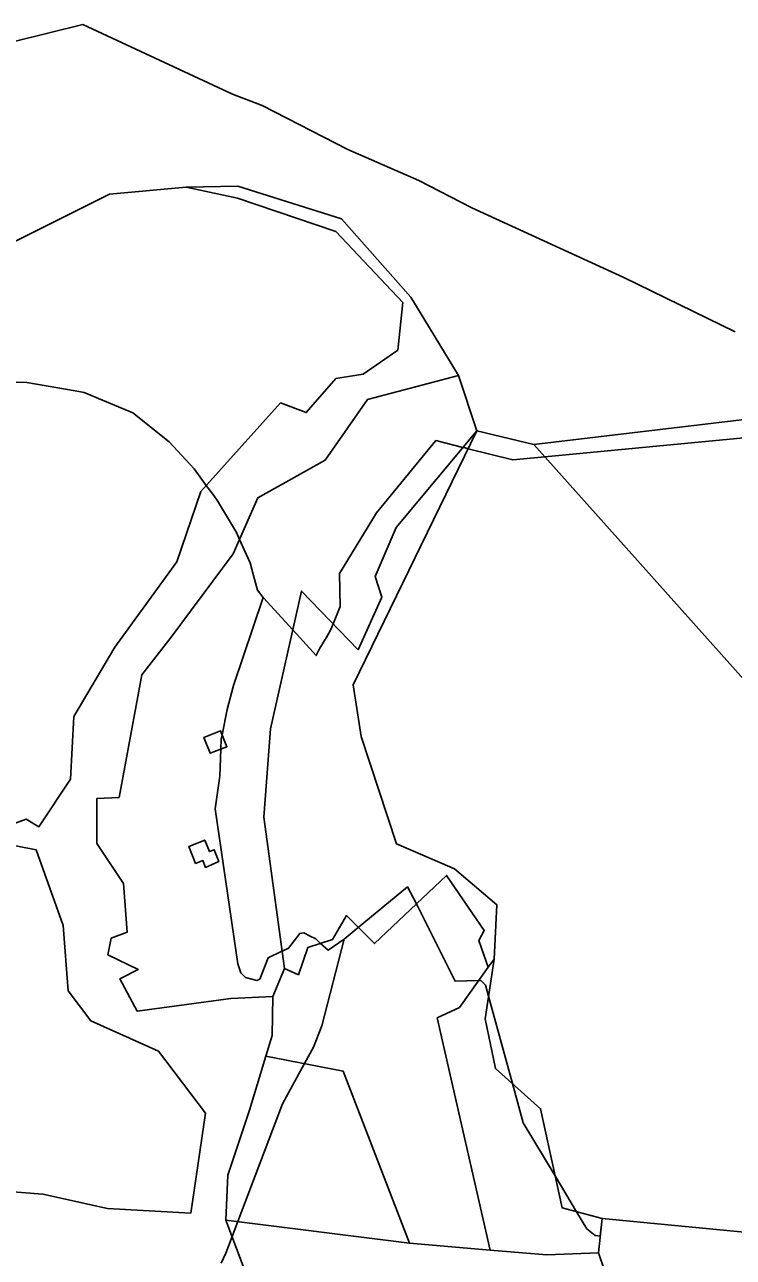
# Model space of a CAD drawing. Extents: x -477304 to -465429, y -1159113 to -1149210.
# Drawn here: x -467830.4 to -467631.9, y -1152836.1 to -1152490.7 of the extents above; entities that cross this region are included whole.
import ezdxf

# ---------------------------------------------------------------- set-up
doc = ezdxf.new("R2010")
doc.units = 0
for name, color, linetype in [('BPEJ_s', 7, 'Continuous'), ('ostatni_s', 7, 'Continuous'), ('PUPFL_s', 7, 'Continuous'), ('trav_porost_s', 7, 'Continuous')]:
    doc.layers.add(name, color=color, linetype=linetype)

msp = doc.modelspace()

# ---------------------------------------------------------------- linework, layer by layer
at = {"layer": 'BPEJ_s'}
for points in [[(-468033.48, -1152573.41), (-468026.54, -1152571.03), (-468012.75, -1152563.98), (-467965.02, -1152548.38), (-467925.33, -1152541.21), (-467923.82, -1152542.87), (-467910.46, -1152540.32), (-467908.98, -1152539.47), (-467882.04, -1152508.08), (-467879.5, -1152506.81), (-467814.17, -1152490.69), (-467772.17, -1152510.2), (-467763.9, -1152513.39), (-467739.94, -1152525.69), (-467720, -1152534.38), (-467705.15, -1152542.02), (-467662.52, -1152561.53), (-467631.34, -1152576.8)], [(-467965.02, -1152548.38), (-467925.33, -1152541.21), (-467923.82, -1152542.87), (-467910.46, -1152540.32), (-467908.98, -1152539.47), (-467882.04, -1152508.08), (-467879.5, -1152506.81), (-467814.17, -1152490.69), (-467772.17, -1152510.2), (-467763.9, -1152513.39), (-467739.94, -1152525.69), (-467720, -1152534.38), (-467705.15, -1152542.02), (-467662.52, -1152561.53), (-467631.34, -1152576.8)], [(-467841.74, -1152590.59), (-467829.86, -1152591.01), (-467816.27, -1152593.34), (-467813.75, -1152593.77), (-467800.17, -1152599.5), (-467789.99, -1152607.56), (-467782.99, -1152615.19), (-467779.56, -1152619.83), (-467777.47, -1152622.67), (-467776.42, -1152624.1), (-467771.11, -1152633.01), (-467770.24, -1152634.95), (-467767.3, -1152641.49), (-467766.29, -1152645.09), (-467765.17, -1152649.13), (-467763.66, -1152651.24)], [(-467763.66, -1152651.24), (-467765.17, -1152649.13), (-467766.29, -1152645.09), (-467767.3, -1152641.49), (-467770.24, -1152634.95), (-467771.11, -1152633.01), (-467776.42, -1152624.1), (-467777.47, -1152622.67), (-467779.56, -1152619.83), (-467782.99, -1152615.19), (-467789.99, -1152607.56), (-467800.17, -1152599.5), (-467813.75, -1152593.77), (-467816.27, -1152593.34), (-467829.86, -1152591.01), (-467841.74, -1152590.59)], [(-467606.32, -1152604.37), (-467646.64, -1152608.19), (-467684.71, -1152611.8), (-467693.7, -1152612.65), (-467706.22, -1152609.52), (-467707, -1152609.32), (-467707.67, -1152609.15), (-467715.21, -1152607.27), (-467731.88, -1152627.49), (-467742.27, -1152644.46), (-467742.06, -1152653.79), (-467743.16, -1152656.51), (-467744.02, -1152658.63), (-467744.38, -1152659.51), (-467744.82, -1152660.58), (-467745.98, -1152662.49), (-467747.78, -1152665.46), (-467748.8, -1152667.48), (-467755.35, -1152660.32), (-467763.66, -1152651.24), (-467771.96, -1152675.85), (-467773.66, -1152682.64), (-467775.11, -1152689.7), (-467775.36, -1152690.91), (-467775.47, -1152693.72), (-467775.78, -1152701.3), (-467777.05, -1152710.42), (-467770.69, -1152753.9), (-467769.84, -1152756.45), (-467768.57, -1152757.72), (-467765.39, -1152758.57), (-467764.54, -1152758.14), (-467762.21, -1152752.2), (-467758.35, -1152750.35), (-467758.27, -1152750.31), (-467756.48, -1152749.45), (-467753.3, -1152745.42), (-467752.24, -1152745.21), (-467750.44, -1152746.1), (-467748.84, -1152746.9), (-467747.51, -1152748.15), (-467745.45, -1152750.08), (-467740.93, -1152746.94), (-467736.96, -1152743.67), (-467723.19, -1152732.33), (-467720.68, -1152737.11), (-467720.55, -1152737.35), (-467720.21, -1152737.99), (-467709.82, -1152758.78), (-467703.25, -1152758.59), (-467702.61, -1152758.57), (-467701.97, -1152759.2), (-467701.33, -1152759.84), (-467700.86, -1152761.56), (-467700.49, -1152762.93), (-467693.76, -1152787.43), (-467690.73, -1152798.44), (-467681.81, -1152813.31), (-467675.79, -1152823.34), (-467672.91, -1152828.13), (-467670.58, -1152830.04), (-467669.85, -1152830.14), (-467669.18, -1152830.23), (-467668.66, -1152825.26), (-467628.86, -1152829.11)], [(-467606.32, -1152604.37), (-467646.64, -1152608.19), (-467684.71, -1152611.8), (-467693.7, -1152612.65), (-467706.22, -1152609.52), (-467707, -1152609.32), (-467707.67, -1152609.15), (-467715.21, -1152607.27), (-467731.88, -1152627.49), (-467742.27, -1152644.46), (-467742.06, -1152653.79), (-467743.16, -1152656.51), (-467744.02, -1152658.63), (-467744.38, -1152659.51), (-467744.82, -1152660.58), (-467745.98, -1152662.49), (-467747.78, -1152665.46), (-467748.8, -1152667.48), (-467755.35, -1152660.32), (-467763.66, -1152651.24)], [(-467763.66, -1152651.24), (-467771.96, -1152675.85), (-467773.66, -1152682.64), (-467775.11, -1152689.7), (-467775.36, -1152690.91), (-467775.47, -1152693.72), (-467775.78, -1152701.3), (-467777.05, -1152710.42), (-467770.69, -1152753.9), (-467769.84, -1152756.45), (-467768.57, -1152757.72), (-467765.39, -1152758.57), (-467764.54, -1152758.14), (-467762.21, -1152752.2), (-467758.35, -1152750.35), (-467758.27, -1152750.31), (-467756.48, -1152749.45), (-467753.3, -1152745.42), (-467752.24, -1152745.21), (-467750.44, -1152746.1), (-467748.84, -1152746.9), (-467747.51, -1152748.15), (-467745.45, -1152750.08), (-467740.93, -1152746.94), (-467747.15, -1152771.29), (-467749.48, -1152777.23), (-467752.01, -1152781.85), (-467758.18, -1152793.14), (-467770.73, -1152826.11), (-467772.33, -1152830.33), (-467774.08, -1152834.92), (-467775.37, -1152837.74)], [(-467775.37, -1152837.74), (-467774.08, -1152834.92), (-467772.33, -1152830.33), (-467770.73, -1152826.11), (-467758.18, -1152793.14), (-467752.01, -1152781.85), (-467749.48, -1152777.23), (-467747.15, -1152771.29), (-467740.93, -1152746.94), (-467736.96, -1152743.67), (-467723.19, -1152732.33), (-467720.68, -1152737.11), (-467720.55, -1152737.35), (-467720.21, -1152737.99), (-467709.82, -1152758.78), (-467703.25, -1152758.59), (-467702.61, -1152758.57), (-467701.97, -1152759.2)], [(-467701.97, -1152759.2), (-467701.33, -1152759.84), (-467700.86, -1152761.56), (-467700.49, -1152762.93), (-467693.76, -1152787.43), (-467690.73, -1152798.44), (-467681.81, -1152813.31), (-467675.79, -1152823.34), (-467672.91, -1152828.13), (-467670.58, -1152830.04), (-467669.85, -1152830.14), (-467669.18, -1152830.23), (-467668.66, -1152825.26), (-467628.86, -1152829.11)]]:
    msp.add_lwpolyline(points, dxfattribs=at)
at = {"layer": 'ostatni_s'}
for points in [[(-467778.44, -1152694.89), (-467780.21, -1152690.42), (-467775.55, -1152688.58), (-467773.78, -1152693.05)], [(-467779.98, -1152719.22), (-467778.69, -1152722.44), (-467777.36, -1152721.91), (-467776.04, -1152725.22), (-467779.73, -1152726.85), (-467780.49, -1152724.93), (-467782.54, -1152725.75), (-467784.43, -1152721)]]:
    msp.add_lwpolyline(points, close=True, dxfattribs=at)
at = {"layer": 'PUPFL_s'}
for points in [[(-467626.4, -1152601.02), (-467687.76, -1152608.38), (-467703.77, -1152604.47), (-467708.86, -1152588.99), (-467722.23, -1152567.06), (-467741.68, -1152545.13), (-467770.69, -1152535.98), (-467785.17, -1152536.21), (-467806.64, -1152538.24), (-467840.38, -1152555.03), (-467847.49, -1152561.78), (-467850.79, -1152565.88), (-467857.7, -1152600.97), (-467867.33, -1152604.98), (-467870.98, -1152600.95), (-467874.84, -1152596.39), (-467914.64, -1152552.89), (-467925.33, -1152541.21), (-467965.02, -1152548.38), (-468012.75, -1152563.98), (-468022.12, -1152567.96), (-468059.16, -1152572.54)], [(-467844.65, -1152718.63), (-467830.02, -1152713.32), (-467826.45, -1152715.48), (-467817.64, -1152702.12), (-467816.67, -1152684.58), (-467805.14, -1152665.16), (-467787.83, -1152641.19), (-467781.09, -1152621.53), (-467758.75, -1152596.68), (-467751.53, -1152599.42), (-467743.24, -1152589.84), (-467735.63, -1152588.59), (-467725.85, -1152581.87), (-467724.52, -1152568.51), (-467743.22, -1152548.69), (-467770.83, -1152539.31), (-467785.17, -1152536.21), (-467770.69, -1152535.98), (-467741.68, -1152545.13), (-467722.23, -1152567.06), (-467708.86, -1152588.99), (-467734.43, -1152595.77), (-467746.22, -1152612.69), (-467765.11, -1152623.27), (-467772.01, -1152638.99), (-467789.36, -1152662.34), (-467797.57, -1152672.88), (-467804, -1152707.23), (-467810.22, -1152707.56), (-467810.26, -1152720.17), (-467802.74, -1152731.33), (-467801.68, -1152744.97), (-467806.16, -1152746.67), (-467807.11, -1152751.36), (-467798.61, -1152755.47), (-467803.75, -1152758.08), (-467798.88, -1152767.16), (-467772.66, -1152763.6), (-467760.93, -1152763.03), (-467761.05, -1152774), (-467762.84, -1152779.74), (-467767.42, -1152794.93), (-467773.53, -1152813.09), (-467774.08, -1152825.69), (-467740.32, -1152915.32)], [(-467840.38, -1152555.03), (-467806.64, -1152538.24), (-467785.17, -1152536.21), (-467770.83, -1152539.31), (-467743.22, -1152548.69), (-467724.52, -1152568.51), (-467725.85, -1152581.87), (-467735.63, -1152588.59), (-467743.24, -1152589.84), (-467751.53, -1152599.42), (-467758.75, -1152596.68), (-467781.09, -1152621.53), (-467787.83, -1152641.19), (-467805.14, -1152665.16), (-467816.67, -1152684.58), (-467817.64, -1152702.12), (-467826.45, -1152715.48), (-467830.02, -1152713.32), (-467844.65, -1152718.63)], [(-467548.95, -1152763.82), (-467687.76, -1152608.38), (-467626.4, -1152601.02)], [(-467628.86, -1152829.11), (-467668.66, -1152825.26), (-467679.86, -1152822.25), (-467685.91, -1152794.48), (-467698.49, -1152783.17), (-467701.46, -1152769.3), (-467698.9, -1152752.54), (-467698.12, -1152737.31), (-467710.04, -1152727.24), (-467726.29, -1152720.23), (-467736.15, -1152690.18), (-467738.38, -1152675.74), (-467703.77, -1152604.47), (-467687.76, -1152608.38), (-467548.95, -1152763.82)], [(-467860.1, -1152815.7), (-467825.31, -1152818.43), (-467807.23, -1152822.42), (-467783.89, -1152823.74), (-467779.75, -1152795.7), (-467792.97, -1152778.36), (-467811.92, -1152769.82), (-467818.28, -1152761.44), (-467819.63, -1152743.11), (-467827.2, -1152721.95), (-467837.75, -1152719.92)], [(-467837.75, -1152719.92), (-467827.2, -1152721.95), (-467819.63, -1152743.11), (-467818.28, -1152761.44), (-467811.92, -1152769.82), (-467792.97, -1152778.36), (-467779.75, -1152795.7), (-467783.89, -1152823.74), (-467807.23, -1152822.42), (-467825.31, -1152818.43), (-467860.1, -1152815.7)]]:
    msp.add_lwpolyline(points, dxfattribs=at)
for points in [[(-467726.36, -1152631.62), (-467732.19, -1152645.32), (-467730.34, -1152651.14), (-467737.04, -1152665.87), (-467752.92, -1152649.41), (-467761.52, -1152687.99), (-467763.46, -1152712.76), (-467757.6, -1152755.18), (-467760.93, -1152763.03), (-467772.66, -1152763.6), (-467798.88, -1152767.16), (-467803.75, -1152758.08), (-467798.61, -1152755.47), (-467807.11, -1152751.36), (-467806.16, -1152746.67), (-467801.68, -1152744.97), (-467802.74, -1152731.33), (-467810.26, -1152720.17), (-467810.22, -1152707.56), (-467804, -1152707.23), (-467797.57, -1152672.88), (-467789.36, -1152662.34), (-467772.01, -1152638.99), (-467765.11, -1152623.27), (-467746.22, -1152612.69), (-467734.43, -1152595.77), (-467708.86, -1152588.99), (-467703.77, -1152604.47)], [(-467732.38, -1152748.21), (-467740.3, -1152740.37), (-467744.16, -1152747.1), (-467751.13, -1152749.28), (-467753.73, -1152756.96), (-467757.6, -1152755.18), (-467763.46, -1152712.76), (-467761.52, -1152687.99), (-467752.92, -1152649.41), (-467737.04, -1152665.87), (-467730.34, -1152651.14), (-467732.19, -1152645.32), (-467726.36, -1152631.62), (-467703.77, -1152604.47), (-467738.38, -1152675.74), (-467736.15, -1152690.18), (-467726.29, -1152720.23), (-467710.04, -1152727.24), (-467698.12, -1152737.31), (-467698.9, -1152752.54), (-467700.55, -1152754.84), (-467703.17, -1152747.34), (-467701.73, -1152744.58), (-467712.23, -1152729.1)], [(-467773.78, -1152693.05), (-467775.55, -1152688.58), (-467780.21, -1152690.42), (-467778.44, -1152694.89)], [(-467777.36, -1152721.91), (-467778.69, -1152722.44), (-467779.98, -1152719.22), (-467784.43, -1152721), (-467782.54, -1152725.75), (-467780.49, -1152724.93), (-467779.73, -1152726.85), (-467776.04, -1152725.22)], [(-467753.73, -1152756.96), (-467751.13, -1152749.28), (-467744.16, -1152747.1), (-467740.3, -1152740.37), (-467732.38, -1152748.21), (-467712.23, -1152729.1), (-467701.73, -1152744.58), (-467703.17, -1152747.34), (-467700.55, -1152754.84), (-467708.64, -1152766.08), (-467714.83, -1152769.05), (-467700.02, -1152834.1), (-467722.62, -1152832.2), (-467741.23, -1152783.95), (-467762.84, -1152779.74), (-467761.05, -1152774), (-467760.93, -1152763.03), (-467757.6, -1152755.18)], [(-467668.66, -1152825.26), (-467669.66, -1152834.9), (-467684.17, -1152835.46), (-467700.02, -1152834.1), (-467714.83, -1152769.05), (-467708.64, -1152766.08), (-467700.55, -1152754.84), (-467698.9, -1152752.54), (-467701.46, -1152769.3), (-467698.49, -1152783.17), (-467685.91, -1152794.48), (-467679.86, -1152822.25)]]:
    msp.add_lwpolyline(points, close=True, dxfattribs=at)
at = {"layer": 'trav_porost_s'}
for points in [[(-467773.53, -1152813.09), (-467767.42, -1152794.93), (-467762.84, -1152779.74), (-467741.23, -1152783.95), (-467722.62, -1152832.2), (-467774.08, -1152825.69)], [(-467740.32, -1152915.32), (-467774.08, -1152825.69), (-467722.62, -1152832.2), (-467700.02, -1152834.1), (-467684.17, -1152835.46), (-467669.66, -1152834.9), (-467660.47, -1152861.77), (-467669.8, -1152894.83), (-467669.47, -1152903.04), (-467684.83, -1152907.7), (-467733.69, -1152914.68)], [(-467668.66, -1152825.26), (-467628.86, -1152829.11), (-467607.13, -1152831.42), (-467618.68, -1152877.02), (-467621.65, -1152874.93), (-467630.27, -1152870.89), (-467638.12, -1152864.16), (-467637.43, -1152862.08), (-467644.98, -1152860.9), (-467646.12, -1152864.29), (-467649.46, -1152863.71), (-467657.9, -1152862.43), (-467660.47, -1152861.77), (-467669.66, -1152834.9)]]:
    msp.add_lwpolyline(points, close=True, dxfattribs=at)

doc.saveas('drawing.dxf')
